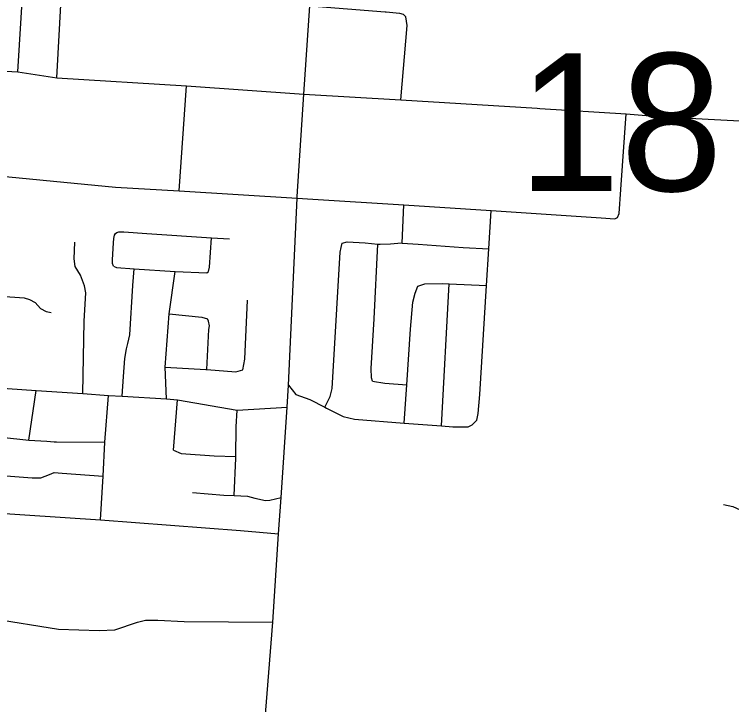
# Model space of a CAD drawing. Extents: x 1659811 to 1934326, y 644115 to 934867.
# Drawn here: x 1838584 to 1844319, y 699875 to 705394 of the extents above; entities that cross this region are included whole.
import ezdxf

# ---------------------------------------------------------------- set-up
doc = ezdxf.new("R2010")
doc.units = 0
doc.layers.add('Default', color=7, linetype='Continuous')
doc.layers.add('GM_X_City_Street', color=7, linetype='Continuous')

msp = doc.modelspace()

# ---------------------------------------------------------------- linework, layer by layer
at = {"layer": 'GM_X_City_Street'}
for points in [[(1840897.4, 704757.3), (1840945.3, 705462.2), (1840946.7, 705482.5), (1841017.9, 706469.4), (1841083, 707371.7), (1841100.9, 707601.3), (1841135.9, 707997.2), (1841157.1, 708321.7), (1841187.8, 708715.1), (1841188.4, 708723.8), (1841218.5, 709146), (1841235.3, 709476), (1841267.9, 709813), (1841281.8, 709979.6), (1841292.2, 710108.1), (1841308.7, 710148.1), (1841309.8, 710153.9)], [(1838612, 704933.4), (1838651.5, 705584.9), (1838649.8, 705774), (1838712.6, 706667.9)], [(1838924.9, 704886.6), (1838957.5, 705522.1), (1838966.3, 705694.1), (1839054.9, 706638.6)], [(1838175.3, 705598.2), (1838306.2, 705589.4), (1838359.3, 705586.6), (1838426.3, 705596.1), (1838475.3, 705596.9), (1838549.2, 705592.7), (1838651.5, 705584.9), (1838957.5, 705522.1), (1839024.3, 705518.2), (1839148.3, 705505.3), (1839309, 705523.8), (1839547.4, 705528.3), (1839571.4, 705527.3), (1840051.8, 705506.8), (1840945.3, 705462.2), (1841550.1, 705414.5), (1841557.8, 705413.8), (1841664, 705403.9), (1841691.9, 705395.2), (1841715.4, 705374.6)], [(1841674.3, 704710.8), (1841725.3, 705306.2), (1841715.4, 705374.6)], [(1838282.7, 704954.3), (1838612, 704933.4), (1838924.9, 704886.6), (1839960.6, 704821.7), (1840897.4, 704757.3), (1841674.3, 704710.8), (1842764.4, 704643.3), (1842786.8, 704641.9)], [(1839901.5, 703984), (1839960.6, 704821.7)], [(1840845, 703937.3), (1840897.4, 704757.3)], [(1842786.8, 704641.9), (1843474.6, 704598.1), (1843731.6, 704577.6), (1844482.7, 704537.5)], [(1838207.2, 704127.2), (1839393.5, 704013.6), (1839901.5, 703984), (1840844.2, 703923.6), (1840969.4, 703915.6), (1841699.4, 703870.9), (1842395.3, 703825), (1843277.2, 703766.8), (1843385.2, 703760.3), (1843405.4, 703769.9), (1843420.1, 703801.6), (1843432.4, 703993.9), (1843474.6, 704598.1)], [(1840579.6, 699632), (1840586.3, 699730.9), (1840649.5, 700535.4), (1840697.3, 701240.4), (1840718.5, 701530.8), (1840764.9, 702254), (1840776.1, 702430.8), (1840844.2, 703923.6), (1840844.8, 703933.8), (1840845, 703937.3)], [(1841684.7, 703566.1), (1841699.4, 703870.9)], [(1842282.1, 702148.8), (1842291.2, 702203), (1842306.6, 702355.1), (1842359.2, 703226.2), (1842376.9, 703520.5), (1842395.3, 703825)], [(1839377.3, 703381.8), (1839368.7, 703403.4), (1839367.9, 703431.6), (1839377.4, 703567.7), (1839379.9, 703603.4), (1839384.3, 703628.4), (1839392.4, 703641.2), (1839404.1, 703650.8), (1839419.1, 703654.8)], [(1839419.1, 703654.8), (1839458.7, 703654.8), (1839643, 703642.7), (1840160.3, 703608.8), (1840303.7, 703599.6)], [(1840123.8, 703328), (1840136.9, 703338.1), (1840145.1, 703373.2), (1840160.3, 703608.8)], [(1839131.9, 702363.4), (1839143.3, 702940.3), (1839154.4, 703166.7), (1839145.6, 703225), (1839113.4, 703308), (1839070.9, 703377.1), (1839062.3, 703439.5), (1839067.3, 703571.8)], [(1841067.7, 702252.9), (1841108.7, 702340.2), (1841126.1, 702404), (1841136.1, 702584.2), (1841188.3, 703493.5), (1841197.2, 703531.4), (1841206, 703565.3)], [(1841206, 703565.3), (1841246.2, 703574.3), (1841390.2, 703567.1), (1841489.2, 703558.2), (1841510.2, 703556.3), (1841592.3, 703560.5), (1841678.6, 703566.5), (1841684.7, 703566.1), (1841812.6, 703557.5), (1842172.5, 703531.2), (1842376.9, 703520.5)], [(1841447.8, 702460.8), (1841438.4, 702489.1), (1841438, 702563.3), (1841460.9, 702959.8), (1841489.2, 703558.2)], [(1839377.3, 703381.8), (1839399.5, 703369.4), (1839541.1, 703359), (1839870.5, 703337.6), (1840123.8, 703328)], [(1839447.3, 702342.2), (1839457.9, 702498.6), (1839467.7, 702642.8), (1839482, 702720.3), (1839491.2, 702761.4), (1839506.7, 702831), (1839532.6, 703227.6), (1839541.1, 703359)], [(1839801.1, 702320.8), (1839790.2, 702572.7), (1839821.6, 703000.7), (1839870.5, 703337.6)], [(1841702.1, 702126.5), (1841722.2, 702432.2), (1841751.4, 702877), (1841770.2, 703093.2), (1841787.9, 703165), (1841811.1, 703220.6)], [(1841811.1, 703220.6), (1841865.6, 703239.4), (1842007.9, 703242.2), (1842060.2, 703239.8), (1842359.2, 703226.2)], [(1841999.8, 702103.8), (1842060.2, 703239.8)], [(1838137.6, 703096.7), (1838210.6, 703088.1), (1838254.5, 703092.4), (1838321.5, 703113.9), (1838366.2, 703130.3), (1838405.7, 703138.8), (1838473.6, 703142.3), (1838662.7, 703127.7), (1838705.7, 703114.8), (1838749.5, 703091.6), (1838792.5, 703041.7), (1838838.9, 703019.4), (1838878.4, 703010.8)], [(1840410.4, 702552.6), (1840426.3, 702636.5), (1840448.8, 703109.2)], [(1839821.6, 703000.7), (1840083.3, 702973.1), (1840129.1, 702960)], [(1840123.9, 702554.6), (1840139.2, 702873.6), (1840143.8, 702903.5), (1840136.7, 702941.8), (1840129.1, 702960)], [(1836206.9, 702569.8), (1836536.6, 702486.3), (1836544.4, 702485.9), (1836943.3, 702463.8), (1837100.6, 702455.2), (1837535.1, 702472.7), (1838091.1, 702430.6), (1838260.2, 702421.5), (1838758.9, 702387.6), (1839131.9, 702363.4), (1839337.1, 702346.6), (1839447.3, 702342.2), (1839801.1, 702320.8), (1839889.5, 702313.6), (1840366.9, 702229), (1840764.9, 702254)], [(1839790.2, 702572.7), (1840116.1, 702555.3), (1840123.9, 702554.6), (1840354, 702535.8), (1840410.4, 702552.6)], [(1841447.8, 702460.8), (1841545.6, 702444.6), (1841722.2, 702432.2)], [(1838699.5, 701989.5), (1838758.9, 702387.6)], [(1840776.1, 702430.8), (1840834.4, 702356.2), (1840947.7, 702315.5), (1841067.7, 702252.9), (1841080.3, 702246.3), (1841213, 702179.1), (1841302.7, 702157), (1841702.1, 702126.5), (1841999.8, 702103.8), (1842088.6, 702097), (1842212.8, 702096.2), (1842245.3, 702113.5), (1842282.1, 702148.8)], [(1839272.9, 701352.8), (1839294.3, 701701.8), (1839308.7, 701974.2), (1839337.1, 702346.6)], [(1839857.4, 701909.4), (1839889.5, 702313.6)], [(1840342.1, 701546.8), (1840354.7, 701846), (1840354.8, 701858.1), (1840358.2, 702096.6), (1840366.9, 702229)], [(1838030.4, 702061.7), (1838066.2, 702059.3), (1838699.5, 701989.5), (1838843.6, 701980.6), (1838902.5, 701976.8), (1838920.8, 701976.7)], [(1838920.8, 701976.7), (1839308.7, 701974.2)], [(1839857.4, 701909.4), (1839916.9, 701884), (1840182.8, 701863.9), (1840354.8, 701858.1)], [(1844253.9, 701476.2), (1844327.7, 701459.1), (1844417.3, 701419.6), (1844491.1, 701398.5), (1844566.9, 701381.3), (1844718.9, 701369.1), (1845083.2, 701351.6), (1845401.4, 701338.9), (1845569.5, 701334.4), (1845678.1, 701362.9), (1845764.9, 701409.7), (1845856.5, 701510.6), (1845928.1, 701617.9), (1845995.7, 701719.1), (1846050.8, 701790.5), (1846116.3, 701840.1)], [(1838008.2, 701764.7), (1838043.9, 701761.1), (1838114.4, 701756.8), (1838158.2, 701746.5), (1838203.7, 701732.8), (1838244.1, 701725.9), (1838377.4, 701716.4), (1838725.5, 701688), (1838795.9, 701689.8), (1838866.4, 701715.6), (1838902.5, 701731), (1838966.1, 701725.9), (1839294.3, 701701.8)], [(1840008.1, 701571.1), (1840258, 701551.4), (1840342.1, 701546.8), (1840448, 701541.1), (1840507.8, 701525.7), (1840591.5, 701507.8), (1840625.6, 701509), (1840718.5, 701530.8)], [(1838021.5, 701436.2), (1839272.9, 701352.8), (1840391.8, 701267), (1840697.3, 701240.4)], [(1837970.8, 700636.9), (1838128.1, 700629.2), (1838164.2, 700625.7), (1838210.6, 700614.5), (1838246.7, 700599.1), (1838299.1, 700581), (1838345.6, 700567.3), (1838404, 700564.7), (1838938.3, 700478.7), (1839263, 700469), (1839387.1, 700473.9), (1839567.7, 700534.3), (1839631.9, 700551.8), (1839731.9, 700550.9), (1839941.9, 700540.9), (1840649.5, 700535.4)]]:
    msp.add_lwpolyline(points, dxfattribs=at)

# ---------------------------------------------------------------- texts
at = {"layer": 'Default'}
msp.add_text('18.00', height=1100, dxfattribs=at).set_placement((1842611.6, 703982.3))

doc.saveas('drawing.dxf')
